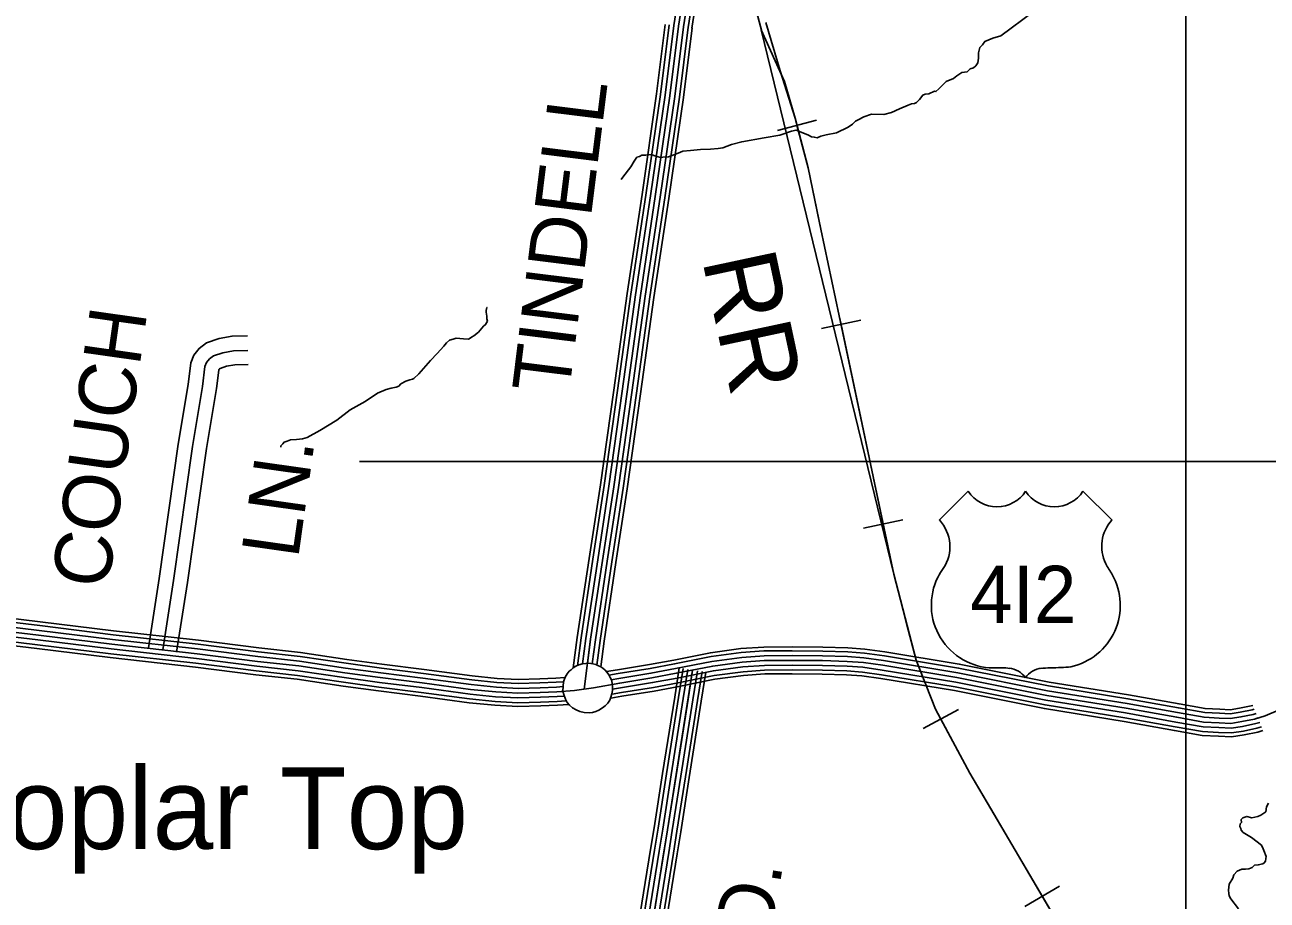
# Model space of a CAD drawing. Extents: x 1551132 to 1791609, y 378168 to 563823.
# Drawn here: x 1625000 to 1633033, y 466513 to 472176 of the extents above; entities that cross this region are included whole.
import ezdxf

# ---------------------------------------------------------------- set-up
doc = ezdxf.new("R2010")
doc.units = 0
for name, color, linetype in [('DESIGN - CONTOURS - Intermediate with optional Text', 7, 'Continuous'), ('DESIGN - ROW - Right-of-Way and Easement Labels', 7, 'Continuous'), ('DESIGN - ROW - Right-of-Way Linework', 7, 'Continuous'), ('DESIGN - TRANSPORTATION - Text', 7, 'Continuous'), ('DESIGN - VEGETATION - Features with Text', 7, 'Continuous'), ('SURVEY - CENTERLINE - Preliminary Text', 7, 'Continuous'), ('SURVEY - CONTOURS - Index with Text', 7, 'Continuous'), ('SURVEY - DRAINAGE - Bridge Deck with Text', 7, 'Continuous'), ('SURVEY - PROPERTY - Owners', 7, 'Continuous'), ('SURVEY - VEGETATION - Features with Text', 7, 'Continuous')]:
    doc.layers.add(name, color=color, linetype=linetype)

msp = doc.modelspace()

# ---------------------------------------------------------------- linework, layer by layer
at = {"layer": 'DESIGN - CONTOURS - Intermediate with optional Text'}
for p, q in [((1629866.749, 471493.197), (1630118.251, 471559.132)), ((1630150.608, 470210.764), (1630404.994, 470264.474)), ((1630423.268, 468919.197), (1630677.653, 468972.907)), ((1630808.7, 467622.897), (1631037.928, 467745.592)), ((1631466.442, 466472.667), (1631690.562, 466604.454))]:
    msp.add_line(p, q, dxfattribs=at)
for points in [[(1629764.543, 472131.655), (1629236.749, 474119.148), (1628917.549, 475571.403), (1628690.563, 476457.542), (1628594.674, 476861.361), (1628556.558, 477046.124), (1628517.642, 477347.14), (1628513.518, 477529.545), (1628520.209, 477595.613), (1628553.333, 477703.483), (1628588.216, 477787.285), (1628637.098, 477870.945), (1628710.188, 477972.39), (1628837.927, 478135.386), (1628922.85, 478220.68), (1628985.474, 478278.14), (1629054.08, 478333.541), (1629082.13, 478353.9)], [(1629761.61, 472142.706), (1630618.996, 468621.398), (1630762.684, 468066.442), (1630889.089, 467748.2), (1631110.451, 467334.581), (1632038.795, 465755.732)], [(1629761.61, 472142.706), (1629911.298, 471808.905), (1629980.605, 471571.541), (1630064.944, 471249.816), (1630146.434, 470853.972), (1630266.047, 470293.308), (1630618.996, 468621.398), (1630762.684, 468066.442), (1630889.089, 467748.2), (1631110.451, 467334.581), (1632038.795, 465755.732)], [(1629792.201, 472190.774), (1629884.59, 471877.999), (1629980.605, 471571.541), (1629992.496, 471526.165)], [(1629992.496, 471526.165), (1630064.944, 471249.816), (1630140.425, 470883.173)], [(1630140.425, 470883.173), (1630146.434, 470853.972), (1630266.047, 470293.308), (1630277.805, 470237.615)], [(1630277.805, 470237.615), (1630414.135, 469591.831)], [(1630414.135, 469591.831), (1630550.456, 468946.048)], [(1630550.456, 468946.048), (1630618.996, 468621.398), (1630701.261, 468303.665)], [(1630701.261, 468303.665), (1630762.684, 468066.442), (1630889.089, 467748.2), (1630923.314, 467684.249)], [(1630923.314, 467684.249), (1631110.451, 467334.581), (1631243.964, 467107.509)], [(1631243.964, 467107.509), (1631578.497, 466538.561)], [(1631578.497, 466538.561), (1631913.031, 465969.613)]]:
    msp.add_lwpolyline(points, dxfattribs=at)
at = {"layer": 'DESIGN - ROW - Right-of-Way Linework'}
for points in [[(1632507.863, 517371.878), (1632507.831, 461291.675)], [(1627163.786, 469351.64), (1655074.155, 469351.655)]]:
    msp.add_lwpolyline(points, dxfattribs=at)
at = {"layer": 'DESIGN - TRANSPORTATION - Text'}
for points in [[(1631310.049, 472105.481), (1631519.994, 472259.16)], [(1628856.206, 471175.088), (1628867.497, 471190.989), (1628918.354, 471256.499), (1628938.846, 471294.325), (1628957.179, 471320.159), (1628975.253, 471323.926), (1628989.361, 471331.767), (1629015.419, 471333.426), (1629049.501, 471336.984), (1629079.409, 471326.567), (1629109.342, 471318.15), (1629125.383, 471319.942), (1629161.449, 471321.476), (1629179.54, 471327.251), (1629223.806, 471344.718), (1629254.005, 471358.36), (1629304.137, 471363.71), (1629368.277, 471368.885), (1629434.392, 471372.019), (1629482.491, 471375.394), (1629512.599, 471381.019), (1629568.923, 471402.336), (1629635.213, 471419.503), (1629779.684, 471443.671), (1629882.032, 471462.38), (1629956.43, 471487.464), (1629986.563, 471495.089), (1630020.429, 471480.605), (1630066.253, 471461.955), (1630086.152, 471451.663), (1630104.143, 471449.421), (1630124.118, 471445.146), (1630146.267, 471454.88), (1630182.425, 471464.43), (1630248.665, 471477.597), (1630323.18, 471512.715), (1630351.454, 471532.39), (1630371.72, 471552.182), (1630387.862, 471561.991), (1630426.119, 471579.541), (1630474.393, 471596.95), (1630554.474, 471595.892), (1630604.698, 471609.267), (1630655.047, 471632.668), (1630711.404, 471655.993), (1630733.545, 471665.727), (1630753.595, 471667.469), (1630765.678, 471673.327), (1630785.944, 471693.111), (1630806.31, 471720.92), (1630822.402, 471726.72), (1630846.476, 471730.412), (1630882.709, 471745.979), (1630890.692, 471743.871), (1630910.933, 471761.655), (1630957.565, 471809.164), (1631005.864, 471828.581), (1631026.105, 471846.365), (1631058.404, 471867.999), (1631092.495, 471871.558), (1631112.762, 471891.35), (1631134.853, 471897.075), (1631149.044, 471910.925), (1631163.302, 471930.793), (1631165.669, 471960.835), (1631166.085, 471994.928), (1631174.51, 472028.903), (1631192.751, 472046.712), (1631207.034, 472068.588), (1631259, 472088.463), (1631310.049, 472105.481)], [(1626655.49, 469443.175), (1626655.59, 469451.392), (1626667.773, 469465.267), (1626675.906, 469475.193), (1626696.022, 469482.943), (1626718.147, 469490.677), (1626756.213, 469492.177), (1626794.32, 469497.693), (1626824.453, 469505.319), (1626907.126, 469552.353), (1627016.073, 469619.105), (1627102.971, 469684.132), (1627199.761, 469739.008), (1627280.5, 469792.093), (1627336.882, 469817.419), (1627369.015, 469825.019), (1627401.148, 469832.611), (1627417.231, 469838.419), (1627431.422, 469852.27), (1627463.671, 469869.895), (1627489.821, 469879.57), (1627505.887, 469883.371), (1627515.953, 469887.254), (1627546.369, 469918.938), (1627623.509, 470004.149), (1627666.116, 470049.717), (1627708.749, 470097.285), (1627727.032, 470119.102), (1627746.74, 470135.436), (1627769.372, 470142.602), (1627789.464, 470148.361), (1627835.463, 470143.744), (1627869.503, 470143.294), (1627879.587, 470149.178), (1627887.67, 470155.086), (1627903.811, 470164.895), (1627934.135, 470188.562), (1627964.626, 470226.263), (1627978.768, 470236.105), (1627991.051, 470258.006), (1627987.242, 470274.098), (1627987.434, 470290.14), (1627981.751, 470316.282), (1627981.893, 470328.307), (1627988.126, 470346.275), (1627988.359, 470346.833)], [(1632848.526, 466457.893), (1632799.235, 466520.711), (1632787.469, 466540.92), (1632785.661, 466556.987), (1632783.903, 466577.063), (1632788.394, 466617.114), (1632810.885, 466654.915), (1632817.16, 466676.898), (1632839.476, 466700.666), (1632869.684, 466714.308), (1632893.708, 466713.991), (1632913.75, 466715.733), (1632935.874, 466723.458), (1632952.082, 466739.292), (1632976.131, 466740.975), (1633004.264, 466748.625), (1633014.347, 466754.509), (1633022.48, 466764.434), (1633024.697, 466782.451), (1633026.847, 466794.452), (1633011.322, 466834.769), (1633007.439, 466844.845), (1632995.723, 466869.062), (1632932.241, 466918.03), (1632878.576, 466950.822), (1632864.734, 466965.048), (1632862.884, 466977.098), (1632857.018, 466989.215), (1632859.243, 467007.232), (1632867.351, 467015.149), (1632865.593, 467035.224), (1632875.726, 467045.116), (1632889.817, 467050.95), (1632901.875, 467054.8), (1632933.816, 467046.358), (1632971.948, 467053.875), (1632992.09, 467063.634), (1633006.206, 467071.467), (1633024.397, 467085.268), (1633028.789, 467117.293), (1633041.097, 467141.202)]]:
    msp.add_lwpolyline(points, dxfattribs=at)
at = {"layer": 'SURVEY - CENTERLINE - Preliminary Text'}
for points in [[(1628492.204, 467952.746), (1628434.006, 467948.446), (1628329.708, 467943.979), (1628189.645, 467940.054), (1628052.973, 467947.704), (1627892.243, 467963.637), (1627581.134, 468005.83), (1627308.982, 468039.622), (1627081.879, 468070.656), (1626782.644, 468114.982), (1626513.492, 468144.808), (1626123.268, 468194.226), (1625572.648, 468255.885), (1625098.659, 468314.437), (1624554.28, 468379.996), (1624192.364, 468424.989), (1623669.684, 468492.299), (1623245.028, 468541.741)], [(1628479.913, 467894.969), (1628437.314, 467891.819), (1628331.716, 467887.294), (1628188.853, 467883.294), (1628048.59, 467891.144), (1627885.635, 467907.294), (1627573.826, 467949.587), (1627301.649, 467983.379), (1627073.879, 468014.505), (1626775.37, 468058.723), (1626506.809, 468088.482), (1626116.552, 468137.908), (1625566.015, 468199.559), (1625091.793, 468258.135), (1624547.389, 468323.695), (1624185.247, 468368.721), (1623662.785, 468435.997), (1623241.803, 468485.032)], [(1628483.954, 467926.353), (1628435.505, 467922.77), (1628330.625, 467918.278), (1628189.286, 467914.32), (1628050.981, 467922.053), (1627889.243, 467938.087), (1627577.817, 467980.329), (1627305.657, 468014.122), (1627078.254, 468045.197), (1626779.344, 468089.473), (1626510.459, 468119.266), (1626120.218, 468168.692), (1625569.64, 468230.343), (1625095.551, 468288.903), (1624551.155, 468354.471), (1624189.139, 468399.472), (1623666.551, 468466.773), (1623479.564, 468488.549)], [(1628487.979, 467833.393), (1628440.93, 467829.918), (1628333.916, 467825.326), (1628187.986, 467821.242), (1628043.79, 467829.309), (1627878.402, 467845.709), (1627565.843, 467888.102), (1627293.632, 467921.894), (1627065.146, 467953.12), (1626767.403, 467997.221), (1626499.493, 468026.913), (1626109.202, 468076.339), (1625558.765, 468137.974), (1625084.293, 468196.584), (1624539.856, 468262.16), (1624177.464, 468307.203), (1623655.235, 468374.462), (1623229.961, 468423.98)], [(1628518.22, 467779.758), (1628444.18, 467774.283), (1628335.883, 467769.641), (1628187.211, 467765.482), (1628039.49, 467773.749), (1627871.91, 467790.358), (1627558.668, 467832.851), (1627286.424, 467866.643), (1627057.288, 467897.96), (1626760.253, 467941.953), (1626492.926, 467971.579), (1626102.602, 468021.013), (1625552.248, 468082.639), (1625077.543, 468141.282), (1624533.089, 468206.85), (1624170.473, 468251.926), (1623648.46, 468319.153), (1623231.186, 468367.745)], [(1628479.304, 467863.844), (1628439.122, 467860.868), (1628332.816, 467856.31), (1628188.42, 467852.268), (1628046.19, 467860.227), (1627882.018, 467876.502), (1627569.834, 467918.844), (1627297.641, 467952.637), (1627069.513, 467983.813), (1626771.386, 468027.972), (1626503.151, 468057.697), (1626112.877, 468107.123), (1625562.39, 468168.766), (1625088.043, 468227.359), (1624543.622, 468292.927), (1624181.356, 468337.962), (1623659.01, 468405.23), (1623473.081, 468426.88)], [(1628498.687, 467803.1), (1628442.739, 467798.967), (1628335.008, 467794.342), (1628187.553, 467790.216), (1628041.398, 467798.4), (1627874.794, 467814.917), (1627561.851, 467857.359), (1627289.624, 467891.152), (1627060.771, 467922.428), (1626763.428, 467966.47), (1626495.843, 467996.129), (1626105.535, 468045.555), (1625555.14, 468107.19), (1625080.534, 468165.816), (1624536.089, 468231.384), (1624173.573, 468276.452), (1623651.468, 468343.687), (1623466.564, 468365.22)], [(1633193.227, 467779.844), (1633019.856, 467706.05), (1632951.416, 467684.941), (1632869.001, 467668.024), (1632798.694, 467656.966), (1632722.555, 467660.007), (1632622.39, 467665.382), (1632448.378, 467695.825), (1632122.377, 467754.393), (1631608.264, 467837.586), (1631026.411, 467953.772), (1630548.323, 468032.457), (1630422.251, 468050.216), (1630317.836, 468057.758), (1630158.207, 468062.458), (1629961.361, 468064.533), (1629780.916, 468062.991), (1629638.452, 468052.916), (1629447.665, 468027.465), (1629212.504, 467980.572), (1629053.741, 467950.671), (1628846.821, 467917.428), (1628676.025, 467887.694), (1628553.503, 467869.327), (1628439.122, 467860.868), (1628332.816, 467856.31), (1628188.42, 467852.268), (1628046.19, 467860.227), (1627882.018, 467876.502), (1627569.834, 467918.844), (1627297.641, 467952.637), (1627069.513, 467983.813), (1626771.386, 468027.972), (1626503.151, 468057.697), (1626112.877, 468107.123), (1625562.39, 468168.766), (1625088.043, 468227.359), (1624543.622, 468292.927)], [(1632940.658, 467773.419), (1632929.625, 467770.019), (1632853.36, 467754.36), (1632793.578, 467744.96), (1632726.655, 467747.635), (1632632.332, 467752.693), (1632463.694, 467782.194), (1632137.135, 467840.862), (1631623.864, 467923.922), (1631042.128, 468040.083), (1630561.564, 468119.176), (1630431.534, 468137.493), (1630322.286, 468145.385), (1630159.957, 468150.16), (1629961.453, 468152.252), (1629777.441, 468150.685), (1629629.553, 468140.226), (1629433.274, 468114.042), (1629195.813, 468066.691), (1629038.666, 468037.09), (1628832.346, 468003.947), (1628760.973, 467991.522)], [(1632950.174, 467749.443), (1632936.008, 467745.076), (1632857.943, 467729.051), (1632795.078, 467719.159), (1632725.455, 467721.942), (1632629.415, 467727.092), (1632459.203, 467756.876), (1632132.81, 467815.511), (1631619.289, 467898.613), (1631037.519, 468014.782), (1630557.681, 468093.751), (1630428.817, 468111.901), (1630320.986, 468119.693), (1630159.448, 468124.451), (1629961.42, 468126.535), (1629778.466, 468124.976), (1629632.161, 468114.626), (1629437.49, 468088.658), (1629200.704, 468041.44), (1629043.083, 468011.756), (1628836.588, 467978.58), (1628776.622, 467968.138)], [(1632962.007, 467720.651), (1632943.716, 467715.009), (1632863.476, 467698.533), (1632796.886, 467688.066), (1632724.005, 467690.975), (1632625.907, 467696.242), (1632453.786, 467726.351), (1632127.594, 467784.952), (1631613.781, 467868.095), (1631031.961, 467984.273), (1630553.006, 468063.108), (1630425.534, 468081.059), (1630319.411, 468088.725), (1630158.823, 468093.45), (1629961.395, 468095.534), (1629779.691, 468093.984), (1629635.302, 468083.775), (1629442.582, 468058.066), (1629206.604, 468011.006), (1629048.416, 467981.214), (1628841.704, 467948.004), (1628790.772, 467939.137)], [(1632973.54, 467691.767), (1632951.416, 467684.941), (1632869.001, 467668.024), (1632798.694, 467656.966), (1632722.555, 467660.007), (1632622.39, 467665.382), (1632448.378, 467695.825), (1632122.377, 467754.393), (1631608.264, 467837.586), (1631026.411, 467953.772), (1630548.323, 468032.457), (1630422.251, 468050.216), (1630317.836, 468057.758), (1630158.207, 468062.458), (1629961.361, 468064.533), (1629780.916, 468062.991), (1629638.452, 468052.916), (1629447.665, 468027.465), (1629212.504, 467980.572), (1629053.741, 467950.671), (1628846.821, 467917.428), (1628798.205, 467908.962)], [(1633006.156, 467611.081), (1632972.965, 467600.839), (1632884.467, 467582.672), (1632803.753, 467569.972), (1632718.505, 467573.38), (1632612.557, 467579.063), (1632433.236, 467610.439), (1632107.786, 467668.907), (1631592.84, 467752.234), (1631010.878, 467868.445), (1630535.231, 467946.73), (1630413.067, 467963.931), (1630313.436, 467971.131), (1630156.473, 467975.756), (1629961.278, 467977.814), (1629784.349, 467976.297), (1629647.252, 467966.605), (1629461.89, 467941.879), (1629229.003, 467895.436), (1629068.649, 467865.236), (1628861.137, 467831.901), (1628788.03, 467819.176)], [(1632997.206, 467634.182), (1632966.824, 467624.807), (1632880.059, 467606.998), (1632802.311, 467594.772), (1632719.655, 467598.072), (1632615.365, 467603.672), (1632437.553, 467634.773), (1632111.944, 467693.275), (1631597.239, 467776.56), (1631015.303, 467892.762), (1630538.964, 467971.164), (1630415.684, 467988.531), (1630314.686, 467995.823), (1630156.965, 468000.465), (1629961.303, 468002.531), (1629783.366, 468001.006), (1629644.744, 467991.206), (1629457.84, 467966.272), (1629224.304, 467919.704), (1629064.399, 467889.586), (1628857.054, 467856.277), (1628796.789, 467845.785)], [(1632985.115, 467662.891), (1632959.116, 467654.874), (1632874.526, 467637.515), (1632800.503, 467625.865), (1632721.105, 467629.04), (1632618.874, 467634.523), (1632442.969, 467665.299), (1632117.161, 467723.834), (1631602.748, 467807.077), (1631020.861, 467923.272), (1630543.639, 468001.807), (1630418.967, 468019.374), (1630316.261, 468026.791), (1630157.59, 468031.466), (1629961.328, 468033.532), (1629782.141, 468031.999), (1629641.602, 468022.057), (1629452.748, 467996.864), (1629218.404, 467950.138), (1629059.066, 467920.129), (1628851.937, 467886.853), (1628799.772, 467877.769)]]:
    msp.add_lwpolyline(points, dxfattribs=at)
at = {"layer": 'SURVEY - CONTOURS - Index with Text'}
for points in [[(1629227.273, 472167.273), (1629397.061, 473246.967), (1629590.24, 474539.243), (1629706.097, 475339.697)], [(1629196.648, 472172.089), (1629274.322, 472666.027)], [(1629227.273, 472167.273), (1629304.946, 472661.21)], [(1629257.897, 472162.456), (1629335.57, 472656.394)], [(1629288.521, 472157.639), (1629366.195, 472651.577)], [(1629312.937, 472153.797), (1629390.611, 472647.735)], [(1628546.386, 468015.106), (1628572.202, 468212.678), (1628649.184, 468723.624), (1628721.516, 469199.212), (1628807.664, 469812.769), (1628894.088, 470437.361), (1628990.728, 471077.694), (1629085.317, 471728.669), (1629141.225, 472177.981)], [(1628573.244, 468029.89), (1628596.677, 468209.236), (1628673.625, 468719.924), (1628745.974, 469195.637), (1628832.139, 469809.353), (1628918.546, 470433.819), (1629015.177, 471074.069), (1629109.809, 471725.361), (1629165.749, 472174.931)], [(1628606.185, 468042.723), (1628627.376, 468204.919), (1628704.275, 468715.282), (1628776.648, 469191.145), (1628862.847, 469805.078), (1628949.228, 470429.386), (1629045.843, 471069.527), (1629140.533, 471721.219), (1629196.507, 472171.098)], [(1628616.018, 467878.702), (1628658.075, 468200.602), (1628734.924, 468710.641), (1628807.322, 469186.661), (1628893.546, 469800.794), (1628979.911, 470424.944), (1629076.509, 471064.985), (1629171.257, 471717.078), (1629227.273, 472167.273)], [(1628637.759, 468045.123), (1628658.075, 468200.602), (1628734.924, 468710.641), (1628807.322, 469186.661), (1628893.546, 469800.794), (1628979.911, 470424.944), (1629076.509, 471064.985), (1629171.257, 471717.078), (1629227.273, 472167.273)], [(1628668.742, 468042.915), (1628688.775, 468196.286), (1628765.573, 468705.999), (1628837.997, 469182.178), (1628924.245, 469796.511), (1629010.593, 470420.502), (1629107.175, 471060.444), (1629201.981, 471712.936), (1629258.039, 472163.447)], [(1628698.849, 468034.115), (1628719.474, 468191.969), (1628796.222, 468701.357), (1628868.671, 469177.686), (1628954.953, 469792.236), (1629041.276, 470416.069), (1629137.841, 471055.902), (1629232.706, 471708.794), (1629288.796, 472159.614)], [(1628723.315, 468022.881), (1628744.94, 468188.385), (1628821.647, 468697.507), (1628894.112, 469173.97), (1628980.419, 469788.686), (1629066.725, 470412.385), (1629163.274, 471052.135), (1629258.188, 471705.352), (1629314.312, 472156.439)], [(1627838.446, 456472.471), (1627770.465, 456623.05), (1627720.099, 456761.571), (1627686.867, 456914.191), (1627663.634, 457060.903), (1627648.259, 457199.457), (1627649.684, 457379.762), (1627666.159, 457613.868), (1627696.142, 457821.665), (1627737.616, 458107.381), (1627803.582, 458522.858), (1627897.688, 459154.191), (1628045.46, 460081.016), (1628177.966, 460942.013), (1628419.936, 462399.985), (1628666.298, 463877.907), (1628873.844, 465210.316), (1629028.382, 466177.083), (1629155.555, 466968.062), (1629317.943, 468001.431)], [(1629201.787, 467827.26), (1629231.295, 468015.048)], [(1629227.187, 467823.268), (1629256.695, 468011.056)], [(1629257.811, 467818.451), (1629287.319, 468006.239)], [(1629288.435, 467813.643), (1629317.943, 468001.431)], [(1629319.06, 467808.834), (1629348.567, 467996.622)], [(1629349.684, 467804.017), (1629379.192, 467991.806)], [(1629374.1, 467800.184), (1629403.608, 467987.972)], [(1629124.164, 467333.322), (1629201.787, 467827.276)], [(1629149.563, 467329.33), (1629227.187, 467823.285)], [(1629180.188, 467324.522), (1629257.811, 467818.476)], [(1629210.812, 467319.705), (1629288.435, 467813.659)], [(1629241.436, 467314.888), (1629319.06, 467808.843)], [(1629272.06, 467310.08), (1629349.684, 467804.034)], [(1629296.477, 467306.238), (1629374.1, 467800.192)], [(1629046.082, 466839.776), (1629068.932, 466981.838), (1629124.164, 467333.338)], [(1629071.473, 466835.692), (1629094.323, 466977.796), (1629149.563, 467329.347)], [(1629102.081, 466830.775), (1629124.939, 466972.929), (1629180.188, 467324.53)], [(1629132.688, 466825.85), (1629155.555, 466968.062), (1629210.812, 467319.721)], [(1629163.296, 466820.925), (1629186.171, 466963.195), (1629241.436, 467314.913)], [(1629193.904, 466816.008), (1629216.787, 466958.329), (1629272.06, 467310.096)], [(1629218.303, 466812.083), (1629241.194, 466954.445), (1629296.477, 467306.263)], [(1628966.717, 466346.121), (1629046.091, 466839.792)], [(1628992.108, 466342.038), (1629071.482, 466835.709)], [(1629022.716, 466337.121), (1629102.089, 466830.792)], [(1629053.323, 466332.196), (1629132.697, 466825.867)], [(1629083.931, 466327.271), (1629163.304, 466820.942)], [(1629114.539, 466322.354), (1629193.912, 466816.025)], [(1629138.938, 466318.429), (1629218.311, 466812.1)]]:
    msp.add_lwpolyline(points, dxfattribs=at)
at = {"layer": 'SURVEY - DRAINAGE - Bridge Deck with Text'}
for p, q in [((1631100.019, 469158.465), (1630913.196, 468971.675)), ((1631842.351, 469158.482), (1632030.499, 468970.384))]:
    msp.add_line(p, q, dxfattribs=at)
for centre, radius, start, end in [((1631285.611, 469279.454), 221.533, 213.1005667, 326.902075), ((1631656.779, 469279.471), 221.538, 213.1023944, 326.9002444), ((1630727.412, 468799.371), 254.225, 326.2853028, 43.0078667), ((1632217.648, 468801.481), 254.225, 137.8565389, 206.0848611), ((1633432.458, 469496.049), 1653.134, 209.1942, 212.0402472), ((1631115.236, 468509.193), 230.917, 139.7935611, 155.7263056), ((1631676.361, 468420.068), 406.76, 282.3416833, 29.2852889), ((1631268.309, 468421.732), 406.76, 153.35885, 269.2135056), ((1631302.512, 467378.894), 637.359, 83.9213028, 93.5789056), ((1631346.911, 467862.774), 152.535, 35.6333889, 83.2370778), ((1631594.065, 467862.78), 152.535, 97.7813917, 144.1931083), ((1631737.034, 465192.143), 2825.781, 90.7311444, 93.4931028), ((1631683.855, 468620.414), 602.963, 271.6270444, 277.5714222)]:
    msp.add_arc(centre, radius, start, end, dxfattribs=at)
at = {"layer": 'SURVEY - PROPERTY - Owners'}
for points in [[(1626440.32, 470163.261), (1626340.139, 470161.885), (1626256.516, 470146.393), (1626173.768, 470119.043), (1626126.503, 470082.025), (1626093.07, 470039.582), (1626072.196, 469988.772), (1626055.979, 469850.002), (1625991.155, 469462.667), (1625868.383, 468594.928), (1625798.518, 468146.408)], [(1626441.612, 470068.975), (1626349.439, 470067.708), (1626280.007, 470054.849), (1626218.967, 470034.674), (1626193.559, 470014.773), (1626175.285, 469991.573), (1626164.343, 469964.939), (1626149.36, 469836.735), (1626084.345, 469448.275), (1625961.647, 468581.069), (1625891.682, 468131.891)], [(1626442.862, 469978.272), (1626358.389, 469977.114), (1626302.607, 469966.78), (1626262.449, 469953.505), (1626258.066, 469950.08), (1626254.375, 469945.388), (1626252.991, 469942.013), (1626239.192, 469823.977), (1626173.993, 469434.433), (1626051.37, 468567.735), (1625981.305, 468117.932)]]:
    msp.add_lwpolyline(points, dxfattribs=at)
at = {"layer": 'SURVEY - VEGETATION - Features with Text'}
msp.add_lwpolyline([(1628520.304, 467993.714), (1628531.753, 468003.964), (1628546.445, 468016.264), (1628563.161, 468025.806), (1628581.785, 468034.623), (1628605.385, 468042.34), (1628627.751, 468044.99), (1628645.701, 468045.69), (1628672.658, 468042.457), (1628691.191, 468037.19), (1628705.974, 468030.773), (1628723.274, 468021.889), (1628737.315, 468012.856), (1628752.081, 468000.806), (1628765.481, 467986.072), (1628775.681, 467970.53), (1628783.989, 467953.946), (1628792.347, 467937.321), (1628797.514, 467916.228), (1628800.08, 467888.794), (1628799.405, 467869.619), (1628796.239, 467848.335), (1628789.122, 467825.909), (1628782.181, 467806.209), (1628768.781, 467788.183), (1628752.698, 467770.125), (1628734.207, 467756.191), (1628711.699, 467742.057), (1628691.216, 467732.999), (1628671.45, 467727.965), (1628650.167, 467724.79), (1628617.593, 467726.148), (1628589.302, 467733.074), (1628564.502, 467743.982), (1628541.261, 467758.091), (1628522.12, 467774.783), (1628507.387, 467791.458), (1628495.304, 467812.484), (1628485.021, 467843.268), (1628479.179, 467864.952), (1628479.946, 467898.261), (1628482.446, 467924.587), (1628493.996, 467955.313), (1628506.221, 467976.371)], close=True, dxfattribs=at)

# ---------------------------------------------------------------- texts
at = {"layer": 'DESIGN - ROW - Right-of-Way and Easement Labels'}
for s, height, rotation, p in [('TINDELL', 370.0094, 82.9072167, (1628517.371, 469779.56)), ('COUCH', 370.0093, 81.946925, (1625537.532, 468519.309)), ('LN.', 370.0093, 81.9470944, (1626766.247, 468716.409)), ('RD.', 370.0092, 80.8660444, (1629767.425, 465899.629))]:
    msp.add_text(s, height=height, rotation=rotation, dxfattribs=at).set_placement(p)
at = {"layer": 'DESIGN - VEGETATION - Features with Text'}
msp.add_text('RR', height=475.0112, rotation=282.043075, dxfattribs=at).set_placement((1629378.795, 470656.197))
at = {"layer": 'SURVEY - DRAINAGE - Bridge Deck with Text'}
msp.add_text('4I2', height=369.6038, rotation=0.0013194, dxfattribs=at).set_placement((1631113.063, 468306.565))
at = {"layer": 'SURVEY - VEGETATION - Features with Text'}
msp.add_text('Poplar Top', height=527.9876, rotation=0.0000333, dxfattribs=at).set_placement((1624412.083, 466843.281))

doc.saveas('drawing.dxf')
